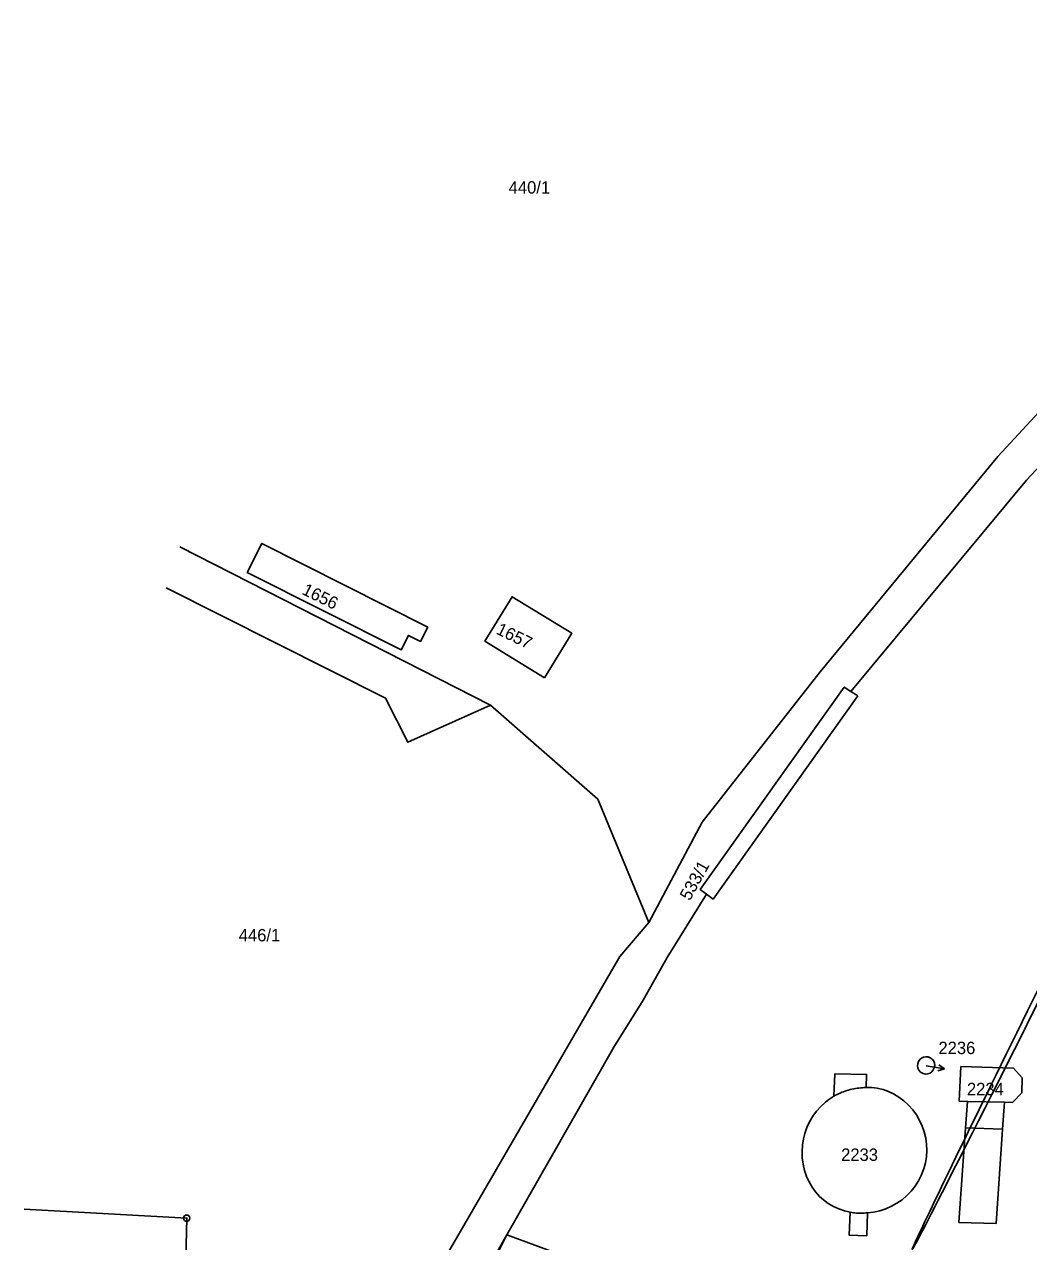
# Model space of a CAD drawing. Extents: x -555757 to -553364, y -1100723 to -1096439.
# Drawn here: x -554386.1 to -554224, y -1100324 to -1100127.4 of the extents above; entities that cross this region are included whole.
import ezdxf

# ---------------------------------------------------------------- set-up
doc = ezdxf.new("R2010")
doc.units = 0
for name, color, linetype in [('00_NÁVRH - 0.18 mm', 7, 'Continuous'), ('00_NÁVRH - 0.35 mm', 7, 'Continuous'), ('C$SLO$PARCELY', 7, 'Continuous'), ('HRANICE$PARCELY', 7, 'Continuous'), ('PLOTY', 7, 'Continuous'), ('SLOUPY', 7, 'Continuous'), ('SLUCKOV$$C$RA', 7, 'Continuous'), ('VSTUP', 7, 'Continuous')]:
    doc.layers.add(name, color=color, linetype=linetype)

# ---------------------------------------------------------------- blocks, each defined once
blk = doc.blocks.new('1029')
at = {"layer": 'PLOTY'}
for p, q in [((0, 0), (2.964, -0.468)), ((2.964, -0.468), (2.052, 0.182)), ((2.964, -0.468), (1.897, -0.807))]:
    blk.add_line(p, q, dxfattribs=at)
blk = doc.blocks.new('1$05')
at = {"layer": 'SLOUPY'}
for radius in [0.5, 0.032]:
    blk.add_circle((0, 0), radius, dxfattribs=at)

msp = doc.modelspace()

# ---------------------------------------------------------------- linework, layer by layer
at = {"layer": '00_NÁVRH - 0.18 mm'}
for points in [[(-554301.84, -1100444.73), (-554300.85, -1100443.94), (-554298.01, -1100441.87), (-554281.28, -1100430.6), (-554273.47, -1100425.51), (-554270.54, -1100423.6), (-554266.62, -1100421.07), (-554264.03, -1100419.37), (-554263.02, -1100418.68), (-554261.45, -1100417.5), (-554259.47, -1100416.13), (-554258.27, -1100415.28), (-554256.85, -1100414.26), (-554256.32, -1100413.75), (-554247.89, -1100404.56), (-554238.13, -1100393.33), (-554236.84, -1100391.71), (-554222.71, -1100375.93), (-554213.16, -1100365.12), (-554201.88, -1100352.5), (-554188.81, -1100337.59), (-554183.24, -1100330.95), (-554177.83, -1100324.31), (-554168.38, -1100313.81), (-554165.14, -1100310.34), (-554161.5, -1100305.37), (-554157.21, -1100299.66), (-554153.93, -1100295.13), (-554151.94, -1100292.19), (-554149.85, -1100287.66), (-554147.56, -1100282.51), (-554146.24, -1100279.73), (-554145.67, -1100278.48), (-554145.32, -1100277.04), (-554144.93, -1100274.52), (-554144.06, -1100268.79), (-554143.08, -1100262.49), (-554142.17, -1100256.52), (-554140.01, -1100242.36), (-554138.06, -1100229.56), (-554137.59, -1100222.3), (-554137.11, -1100215.05), (-554137.27, -1100209.48), (-554137.52, -1100200.88), (-554137.73, -1100193.69), (-554137.86, -1100189.31), (-554137.89, -1100188.1), (-554137.9, -1100187.6), (-554137.91, -1100187.29), (-554137.94, -1100186.71), (-554138.08, -1100186.32), (-554138.95, -1100184.13), (-554141.64, -1100177.27), (-554143.48, -1100172.65), (-554149.02, -1100158.58), (-554152.82, -1100152.33), (-554156.44, -1100146.42), (-554301.35, -1100444.33), (-554154.65, -1100149.39)], [(-554298.64, -1100448.89), (-554294.82, -1100446.56), (-554289.43, -1100442.47), (-554278.86, -1100434.83), (-554275.43, -1100432.4), (-554272, -1100429.97), (-554265.29, -1100425.33), (-554256.63, -1100419.41), (-554254.34, -1100417.95), (-554250.95, -1100414.83), (-554247.96, -1100411.8), (-554243.12, -1100406.7), (-554232.81, -1100396.12), (-554224.65, -1100386.42), (-554218.06, -1100378.48), (-554213.33, -1100372.86), (-554210.46, -1100369.69), (-554202.22, -1100360.42), (-554192.63, -1100349.43), (-554177.52, -1100331.27), (-554174.26, -1100327.3), (-554169.11, -1100321.15), (-554164.25, -1100315.58), (-554160.22, -1100310.78), (-554154.61, -1100304.16), (-554152.68, -1100301.98), (-554149.86, -1100298.79), (-554148.59, -1100297.22), (-554147.72, -1100295.2), (-554146.61, -1100292.51), (-554144.36, -1100287.06), (-554142.18, -1100281.81), (-554141.64, -1100280.41), (-554141.37, -1100279.1), (-554141.04, -1100277.69), (-554139.21, -1100268.89), (-554137.28, -1100259.96), (-554136.82, -1100257.33), (-554136.51, -1100255.85), (-554136.37, -1100255.09), (-554136.13, -1100252.77), (-554135.62, -1100248.07), (-554134.15, -1100233.99), (-554133.74, -1100230.44), (-554133.68, -1100229.74), (-554133.7, -1100229.31), (-554134.6, -1100206.07), (-554296.71, -1100447.76), (-554134.33, -1100217.7)]]:
    msp.add_open_spline(points, degree=3, dxfattribs=at)
at = {"layer": '00_NÁVRH - 0.35 mm'}
msp.add_open_spline([(-554289.42, -1100440.78), (-554289.16, -1100440.58), (-554288.92, -1100440.38), (-554288.68, -1100440.19), (-554288.3, -1100439.88), (-554286.47, -1100438.33), (-554284.43, -1100436.41), (-554276.6, -1100430.73), (-554270.44, -1100426.82), (-554263.72, -1100422.29), (-554257.89, -1100418.53), (-554254.85, -1100416.45), (-554251.12, -1100412.43), (-554244.32, -1100405.05), (-554236.06, -1100396.36), (-554228.65, -1100387.95), (-554223.32, -1100381.54), (-554218.6, -1100376.08), (-554214.01, -1100370.67), (-554208.84, -1100365.01), (-554203.21, -1100358.55), (-554197.1, -1100351.87), (-554190.99, -1100344.54), (-554183.74, -1100336.01), (-554176.13, -1100327.21), (-554169.13, -1100319.05), (-554163.94, -1100313.49), (-554158.35, -1100306.5), (-554154.22, -1100300.82), (-554149.84, -1100295.85), (-554148.74, -1100293.49), (-554146.83, -1100289.75), (-554145.22, -1100285.19), (-554143.65, -1100281.32), (-554143.03, -1100279.47), (-554142.51, -1100276.5), (-554141.43, -1100271.96), (-554140.29, -1100265.07), (-554139.19, -1100259), (-554138.1, -1100251.85), (-554137.19, -1100244.92), (-554136.21, -1100237.41), (-554135.54, -1100232.51), (-554135.15, -1100229.47), (-554135.64, -1100219.84), (-554135.4, -1100209.36), (-554135.76, -1100197.79), (-554135.93, -1100193.42), (-554135.97, -1100189.84), (-554135.96, -1100187.65), (-554136.41, -1100185.68), (-554136.98, -1100184), (-554137.65, -1100181.87), (-554138.7, -1100179.2), (-554140.2, -1100174.69), (-554142.39, -1100168.62), (-554144.12, -1100163.06), (-554145.62, -1100159.04), (-554146.95, -1100156.28), (-554149.17, -1100152.8), (-554151.31, -1100149.43), (-554152.99, -1100146.74), (-554153.76, -1100145.43)], degree=3, dxfattribs=at)
at = {"layer": 'HRANICE$PARCELY'}
msp.add_line((-554310.83, -1100237.35), (-554360.96, -1100211.77), dxfattribs=at)
for points in [[(-554164.47, -1100127.43), (-554228.99, -1100197.22), (-554257.64, -1100231.95), (-554276.71, -1100256.22), (-554285.28, -1100272.46)], [(-554162.09, -1100134.23), (-554224.36, -1100201.04), (-554252.67, -1100235.14), (-554253.76, -1100234.44), (-554276.99, -1100267.1), (-554275.96, -1100267.89), (-554282.31, -1100278.11), (-554286.19, -1100284.97), (-554290.95, -1100292.55), (-554308.18, -1100322.9)], [(-554320.95, -1100224.75), (-554347.73, -1100211.24), (-554350.1, -1100215.93), (-554325.25, -1100228.4), (-554324.08, -1100226.08), (-554322.12, -1100227.07), (-554320.95, -1100224.75)], [(-554363.19, -1100218.42), (-554327.77, -1100236.2), (-554324.2, -1100243.34), (-554310.83, -1100237.35)], [(-554302.1, -1100232.92), (-554297.72, -1100225.75), (-554307.36, -1100219.86), (-554311.74, -1100227.02), (-554302.1, -1100232.92)], [(-554285.28, -1100272.46), (-554293.5, -1100252.54), (-554310.83, -1100237.35)], [(-554285.28, -1100272.46), (-554289.99, -1100277.94), (-554323.51, -1100335.87), (-554324.72, -1100338.82), (-554333.22, -1100364.25), (-554333.74, -1100367.72)], [(-554239.39, -1100296.25), (-554239.23, -1100295.92), (-554239.16, -1100295.55), (-554239.19, -1100295.18), (-554239.32, -1100294.84), (-554239.54, -1100294.54), (-554239.58, -1100294.5), (-554239.88, -1100294.28), (-554240.22, -1100294.15), (-554240.59, -1100294.12), (-554240.96, -1100294.19), (-554241.29, -1100294.35), (-554241.57, -1100294.59), (-554241.77, -1100294.9), (-554241.9, -1100295.25), (-554241.94, -1100295.61), (-554241.87, -1100295.98), (-554241.71, -1100296.31), (-554241.46, -1100296.59), (-554241.33, -1100296.69), (-554241, -1100296.85), (-554240.63, -1100296.92), (-554240.26, -1100296.89), (-554239.92, -1100296.76), (-554239.62, -1100296.54), (-554239.39, -1100296.25)], [(-554225.13, -1100299.93), (-554225.05, -1100297.5), (-554226.47, -1100295.94), (-554234.92, -1100295.7), (-554235.23, -1100301.29), (-554233.87, -1100301.32), (-554234.17, -1100305.59), (-554235.26, -1100320.88), (-554229.27, -1100321.06), (-554228.21, -1100305.79), (-554227.91, -1100301.46), (-554226.63, -1100301.49), (-554225.13, -1100299.93)], [(-554250.24, -1100299.11), (-554250.15, -1100296.97), (-554255.26, -1100296.87), (-554255.42, -1100300.49)], [(-554255.42, -1100300.49), (-554256.27, -1100301.03), (-554256.81, -1100301.45), (-554257.56, -1100302.13), (-554258.23, -1100302.88), (-554258.84, -1100303.72), (-554259.36, -1100304.61), (-554259.79, -1100305.55), (-554260.13, -1100306.53), (-554260.34, -1100307.35), (-554260.5, -1100308.37), (-554260.57, -1100309.41), (-554260.53, -1100310.44), (-554260.4, -1100311.46), (-554260.16, -1100312.47), (-554259.83, -1100313.45), (-554259.43, -1100314.33), (-554258.95, -1100315.16), (-554258.38, -1100315.94), (-554257.74, -1100316.66), (-554257.11, -1100317.23), (-554256.33, -1100317.81), (-554255.51, -1100318.3), (-554254.63, -1100318.7), (-554253.72, -1100319.02), (-554252.78, -1100319.23)], [(-554250.02, -1100319.3), (-554249.02, -1100319.19), (-554248.03, -1100318.98), (-554247.07, -1100318.67), (-554246.14, -1100318.27), (-554245.25, -1100317.78), (-554244.42, -1100317.2), (-554243.65, -1100316.55), (-554242.95, -1100315.82), (-554242.33, -1100315.03), (-554241.78, -1100314.18), (-554241.33, -1100313.27), (-554240.96, -1100312.33), (-554240.93, -1100312.24), (-554240.67, -1100311.26), (-554240.5, -1100310.26), (-554240.44, -1100309.26), (-554240.47, -1100308.25), (-554240.61, -1100307.24), (-554240.84, -1100306.26), (-554241.17, -1100305.31), (-554241.6, -1100304.39), (-554242.11, -1100303.52), (-554242.7, -1100302.7), (-554243.38, -1100301.95), (-554244.12, -1100301.26), (-554244.93, -1100300.66), (-554245.79, -1100300.13), (-554246.61, -1100299.74), (-554247.48, -1100299.43), (-554247.53, -1100299.42), (-554248.42, -1100299.22), (-554249.33, -1100299.11), (-554250.24, -1100299.11)], [(-554386.06, -1100318.71), (-554359.85, -1100320.18), (-554360.3, -1100339.63), (-554347.56, -1100339.92), (-554348.7, -1100384.91)], [(-554252.78, -1100319.23), (-554252.96, -1100322.94), (-554250.14, -1100323.03), (-554250.02, -1100319.3)], [(-554308.18, -1100322.9), (-554316.66, -1100337.78), (-554318.28, -1100340.62)], [(-554308.92, -1100349.62), (-554300.64, -1100325.68), (-554308.18, -1100322.9)]]:
    msp.add_lwpolyline(points, dxfattribs=at)
at = {"layer": 'SLUCKOV$$C$RA'}
for p, q in [((-554251.58, -1100235.84), (-554252.67, -1100235.14)), ((-554274.93, -1100268.68), (-554251.58, -1100235.84)), ((-554275.96, -1100267.89), (-554274.93, -1100268.68)), ((-554233.87, -1100301.32), (-554227.91, -1100301.46)), ((-554234.17, -1100305.59), (-554228.21, -1100305.79)), ((-554320.12, -1100346.43), (-554308.18, -1100322.9))]:
    msp.add_line(p, q, dxfattribs=at)
for points in [[(-554255.42, -1100300.49), (-554255.17, -1100300.35), (-554254.92, -1100300.22), (-554254.66, -1100300.09), (-554254.4, -1100299.98), (-554254.14, -1100299.86), (-554253.87, -1100299.76), (-554253.6, -1100299.66), (-554253.33, -1100299.57), (-554253.06, -1100299.49), (-554252.78, -1100299.42), (-554252.51, -1100299.35), (-554252.23, -1100299.3), (-554251.95, -1100299.25), (-554251.66, -1100299.2), (-554251.38, -1100299.17), (-554251.09, -1100299.14), (-554250.81, -1100299.12), (-554250.53, -1100299.11), (-554250.24, -1100299.11)], [(-554252.78, -1100319.23), (-554252.53, -1100319.27), (-554252.28, -1100319.31), (-554252.03, -1100319.33), (-554251.78, -1100319.35), (-554251.53, -1100319.37), (-554251.28, -1100319.37), (-554251.03, -1100319.37), (-554250.77, -1100319.36), (-554250.52, -1100319.35), (-554250.27, -1100319.33), (-554250.02, -1100319.3)]]:
    msp.add_lwpolyline(points, dxfattribs=at)

# ---------------------------------------------------------------- block references
at = {"layer": 'PLOTY'}
msp.add_blockref('1029', (-554240.55, -1100295.59), dxfattribs=at)
at = {"layer": 'VSTUP'}
msp.add_blockref('1$05', (-554359.85, -1100320.18), dxfattribs=at)

# ---------------------------------------------------------------- texts
at = {"layer": 'C$SLO$PARCELY'}
for s, p in [('440/1', (-554307.91, -1100154.76)), ('446/1', (-554351.46, -1100275.49)), ('2236', (-554238.56, -1100293.69)), ('2234', (-554233.96, -1100300.33)), ('2233', (-554254.26, -1100310.93))]:
    msp.add_text(s, height=2, dxfattribs=at).set_placement(p)
for s, rotation, p in [('1656', 334, (-554341.41, -1100219.37)), ('1657', 334, (-554310.08, -1100225.76)), ('533/1', 61, (-554278.68, -1100269.05))]:
    msp.add_text(s, height=2, rotation=rotation, dxfattribs=at).set_placement(p)

doc.saveas('drawing.dxf')
